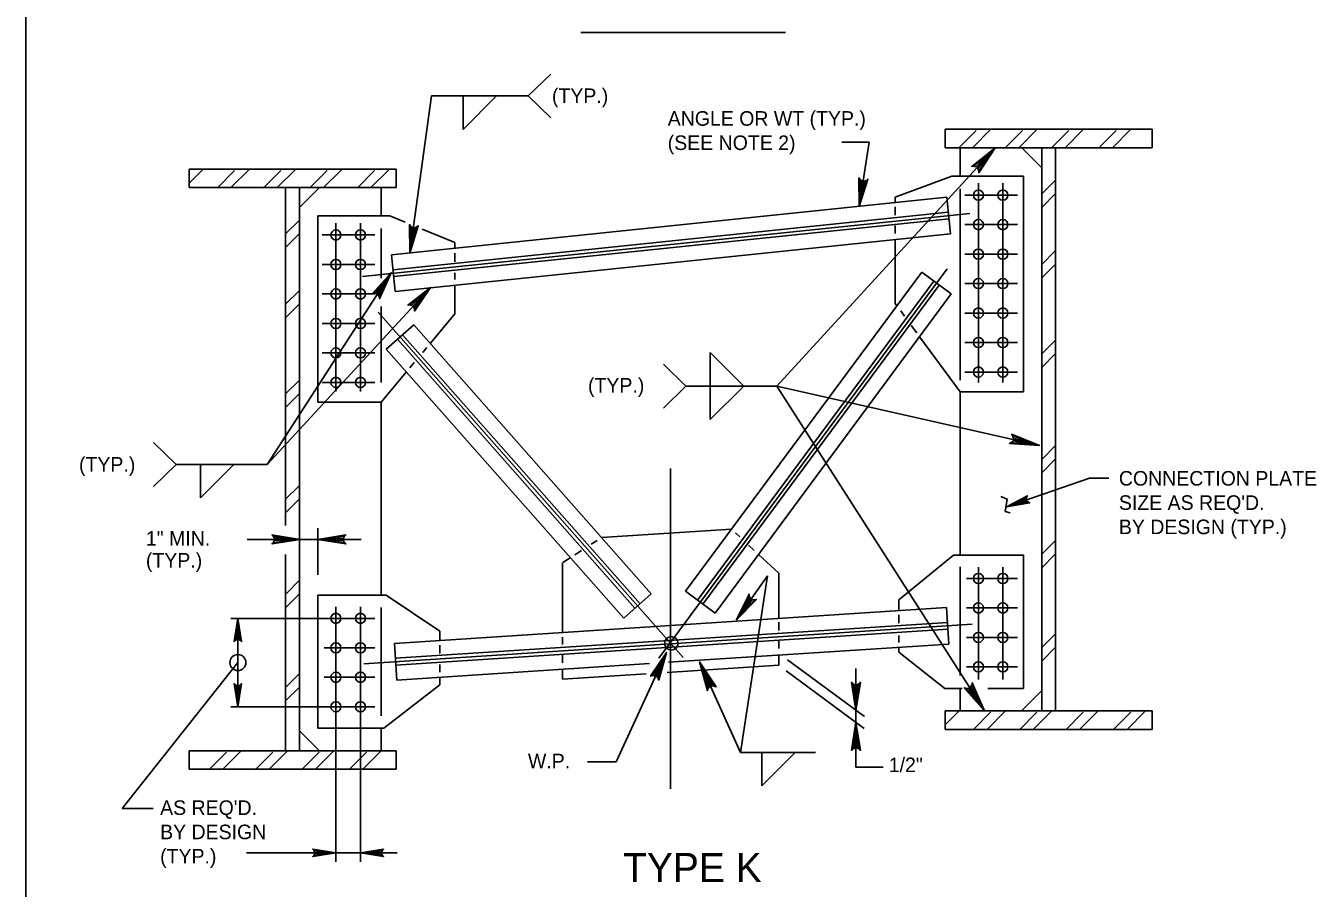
# Model space of a CAD drawing. Extents: x 634656 to 641360, y 298715 to 301183.
# Drawn here: x 638256.4 to 638522.1, y 300148.9 to 300326.5 of the extents above; entities that cross this region are included whole.
import ezdxf

# ---------------------------------------------------------------- set-up
doc = ezdxf.new("R2010")
doc.units = 0
doc.layers.add('1', color=7, linetype='Continuous')
doc.layers.add('2', color=7, linetype='Continuous')

msp = doc.modelspace()

# ---------------------------------------------------------------- linework, layer by layer
at = {"layer": '1'}
for p, q in [((638335.51, 300279.7), (638339.92, 300312.05)), ((638339.92, 300312.05), (638359.85, 300312.05)), ((638488.27, 300305.19), (638445.68, 300305.19)), ((638445.68, 300301.39), (638445.68, 300305.19)), ((638452.04, 300304.93), (638448.42, 300301.3)), ((638455.08, 300305.19), (638451.29, 300301.39)), ((638461.57, 300304.93), (638457.95, 300301.3)), ((638464.62, 300305.19), (638460.82, 300301.39)), ((638471.11, 300304.93), (638467.49, 300301.3)), ((638474.15, 300305.19), (638470.35, 300301.39)), ((638480.86, 300304.93), (638477.24, 300301.3)), ((638483.91, 300305.19), (638480.11, 300301.39)), ((638488.27, 300301.39), (638488.27, 300305.19)), ((638411.04, 300252.29), (638456, 300301.38)), ((638430.05, 300302.55), (638427.99, 300289.31)), ((638488.27, 300301.39), (638445.68, 300301.39)), ((638448.76, 300295.53), (638448.76, 300301.39)), ((638465.55, 300297.28), (638461.44, 300301.39)), ((638465.55, 300185.39), (638465.55, 300301.39)), ((638468.4, 300185.39), (638468.4, 300301.39)), ((638332.64, 300296.98), (638290.04, 300296.98)), ((638290.04, 300293.18), (638290.04, 300296.98)), ((638292.92, 300296.98), (638290.04, 300294.1)), ((638299.41, 300296.72), (638295.79, 300293.09)), ((638302.45, 300296.98), (638298.66, 300293.18)), ((638308.94, 300296.72), (638305.32, 300293.09)), ((638311.99, 300296.98), (638308.19, 300293.18)), ((638318.47, 300296.72), (638314.86, 300293.09)), ((638321.52, 300296.98), (638317.72, 300293.18)), ((638328.23, 300296.72), (638324.61, 300293.09)), ((638331.28, 300296.98), (638327.48, 300293.18)), ((638332.64, 300293.18), (638332.64, 300296.98)), ((638435.4, 300291.22), (638447.05, 300295.53)), ((638447.05, 300295.53), (638461.79, 300295.53)), ((638452.52, 300253.03), (638452.52, 300294.06)), ((638457.56, 300253.03), (638457.56, 300294.06)), ((638461.79, 300251.1), (638461.79, 300295.53)), ((638468.4, 300294.71), (638465.55, 300291.86)), ((638332.64, 300293.18), (638290.04, 300293.18)), ((638309.92, 300223.58), (638309.92, 300293.18)), ((638312.77, 300289.07), (638316.88, 300293.18)), ((638312.77, 300177.18), (638312.77, 300293.18)), ((638329.55, 300287.33), (638329.55, 300293.18)), ((638446.01, 300291.18), (638331.71, 300279.31)), ((638435.4, 300290.08), (638435.4, 300291.22)), ((638446.01, 300291.18), (638446.79, 300283.66)), ((638448.76, 300253.53), (638448.76, 300292.94)), ((638460.54, 300291.63), (638449.7, 300291.63)), ((638468.4, 300291.93), (638465.55, 300289.08)), ((638332.03, 300276.24), (638446.32, 300288.11)), ((638435.4, 300287.5), (638435.4, 300289.22)), ((638312.77, 300286.5), (638309.92, 300283.65)), ((638316.52, 300248.96), (638316.52, 300287.33)), ((638331.35, 300287.33), (638316.52, 300287.33)), ((638320.27, 300251.19), (638320.27, 300285.85)), ((638325.32, 300251.19), (638325.32, 300285.85)), ((638325.72, 300274.88), (638450.75, 300287.87)), ((638334.55, 300286.03), (638331.35, 300287.33)), ((638332.18, 300274.85), (638446.47, 300286.73)), ((638460.54, 300285.55), (638449.7, 300285.55)), ((638312.77, 300283.72), (638309.92, 300280.87)), ((638328.3, 300283.42), (638317.46, 300283.42)), ((638329.55, 300274.5), (638329.55, 300284.73)), ((638446.79, 300283.66), (638332.49, 300271.78)), ((638344.77, 300281.9), (638338.05, 300284.62)), ((638435.4, 300283.75), (638435.4, 300285.39)), ((638344.77, 300280.66), (638344.77, 300281.9)), ((638435.4, 300269.31), (638435.4, 300282.48)), ((638468.4, 300280.21), (638465.55, 300277.36)), ((638331.71, 300279.31), (638332.49, 300271.78)), ((638344.77, 300277.86), (638344.77, 300279.66)), ((638460.54, 300279.48), (638449.7, 300279.48)), ((638306.11, 300236.14), (638331.64, 300275.64)), ((638328.3, 300277.34), (638317.46, 300277.34)), ((638344.77, 300274.22), (638344.77, 300275.6)), ((638446.07, 300276.44), (638386.71, 300196.23)), ((638440.87, 300275.77), (638392.22, 300210.04)), ((638440.87, 300275.77), (638446.94, 300271.27)), ((638468.4, 300277.43), (638465.55, 300274.58)), ((638306.11, 300236.14), (638339.71, 300272.61)), ((638344.77, 300267.16), (638344.77, 300273.06)), ((638443.34, 300273.93), (638394.7, 300208.2)), ((638444.47, 300273.1), (638395.82, 300207.37)), ((638460.54, 300273.41), (638449.7, 300273.41)), ((638312.77, 300272), (638309.92, 300269.15)), ((638328.3, 300271.27), (638317.46, 300271.27)), ((638446.94, 300271.27), (638398.3, 300205.54)), ((638312.77, 300269.22), (638309.92, 300266.37)), ((638328.97, 300267.51), (638391.75, 300196.43)), ((638329.55, 300253.03), (638329.55, 300268.7)), ((638344.77, 300267.16), (638339.74, 300261.14)), ((638435.4, 300269.31), (638435.74, 300268.84)), ((638436.52, 300267.78), (638437.3, 300266.71)), ((638460.54, 300267.34), (638449.7, 300267.34)), ((638328.3, 300265.2), (638317.46, 300265.2)), ((638336.28, 300264.89), (638330.61, 300259.88)), ((638336.28, 300264.89), (638385.19, 300209.51)), ((638438.71, 300264.8), (638439.84, 300263.25)), ((638332.92, 300261.93), (638381.83, 300206.54)), ((638333.97, 300262.85), (638382.88, 300207.46)), ((638440.47, 300262.4), (638448.76, 300251.1)), ((638468.4, 300261.76), (638465.55, 300258.91)), ((638328.3, 300259.13), (638317.46, 300259.13)), ((638330.61, 300259.88), (638379.52, 300204.5)), ((638338.97, 300260.22), (638338.15, 300259.24)), ((638460.54, 300261.27), (638449.7, 300261.27)), ((638468.4, 300258.98), (638465.55, 300256.13)), ((638336.39, 300257.14), (638335.51, 300256.08)), ((638312.77, 300253.55), (638309.92, 300250.7)), ((638334.73, 300255.15), (638329.55, 300248.96)), ((638460.54, 300255.19), (638449.7, 300255.19)), ((638328.3, 300253.06), (638317.46, 300253.06)), ((638411.04, 300252.29), (638392.31, 300252.29)), ((638411.04, 300252.29), (638453.73, 300185.54)), ((638411.04, 300252.29), (638465.08, 300240.05)), ((638448.76, 300251.1), (638461.79, 300251.1)), ((638448.76, 300217.44), (638448.76, 300251.1)), ((638312.77, 300250.77), (638309.92, 300247.92)), ((638329.55, 300248.96), (638316.52, 300248.96)), ((638329.55, 300209.24), (638329.55, 300248.96)), ((638468.4, 300240.06), (638465.55, 300237.21)), ((638306.11, 300236.14), (638287.37, 300236.14)), ((638389.16, 300235.32), (638389.16, 300169.33)), ((638468.4, 300237.29), (638465.55, 300234.43)), ((638475.38, 300233.3), (638458.33, 300227.46)), ((638312.77, 300231.85), (638309.92, 300229)), ((638312.77, 300229.08), (638309.92, 300226.22)), ((638316.52, 300213.45), (638316.52, 300223.04)), ((638401.7, 300222.84), (638374.95, 300221.1)), ((638402.55, 300222.04), (638403.39, 300221.25)), ((638374.02, 300220.49), (638372.81, 300219.71)), ((638405.2, 300219.56), (638406.38, 300218.46)), ((638468.34, 300220.44), (638465.49, 300217.59)), ((638309.92, 300177.18), (638309.92, 300217.59)), ((638368.48, 300216.91), (638366.95, 300215.93)), ((638370.81, 300218.42), (638369.42, 300217.52)), ((638407.26, 300217.63), (638411.42, 300213.74)), ((638436.11, 300208.26), (638447.37, 300217.44)), ((638461.79, 300217.44), (638447.37, 300217.44)), ((638461.79, 300217.44), (638461.79, 300190.04)), ((638468.34, 300217.66), (638465.49, 300214.81)), ((638366.9, 300215.89), (638366.9, 300201.65)), ((638411.42, 300213.74), (638411.42, 300204.54)), ((638448.76, 300192.69), (638448.76, 300215.06)), ((638452.52, 300191.84), (638452.52, 300215.01)), ((638457.56, 300191.84), (638457.56, 300215.01)), ((638312.71, 300212.23), (638309.86, 300209.38)), ((638409.11, 300213.2), (638402.7, 300204.17)), ((638409.11, 300213.2), (638403.58, 300176.83)), ((638460.55, 300212.67), (638450.09, 300212.67)), ((638312.71, 300209.45), (638309.86, 300206.6)), ((638316.52, 300209.24), (638316.52, 300181.83)), ((638330.61, 300209.24), (638316.52, 300209.24)), ((638330.61, 300209.24), (638341.68, 300201.85)), ((638385.19, 300209.51), (638379.52, 300204.5)), ((638392.22, 300210.04), (638398.3, 300205.54)), ((638320.27, 300154.3), (638320.27, 300206.8)), ((638325.32, 300154.3), (638325.32, 300206.8)), ((638329.55, 300184.35), (638329.55, 300206.71)), ((638445.93, 300206.71), (638332.3, 300199.31)), ((638436.11, 300208.26), (638436.11, 300206.07)), ((638445.93, 300206.71), (638446.42, 300199.17)), ((638460.55, 300206.6), (638450.09, 300206.6)), ((638328.31, 300204.46), (638298.64, 300204.46)), ((638300.09, 300186.25), (638300.09, 300204.46)), ((638325.98, 300195.11), (638451.24, 300203.27)), ((638332.5, 300196.23), (638446.13, 300203.63)), ((638411.42, 300203.68), (638411.42, 300201.96)), ((638436.11, 300205.16), (638436.11, 300203.45)), ((638332.59, 300194.84), (638446.22, 300202.24)), ((638341.68, 300201.85), (638341.68, 300199.92)), ((638366.9, 300200.56), (638366.9, 300199.08)), ((638436.11, 300200.91), (638436.11, 300199.51)), ((638460.55, 300200.53), (638450.09, 300200.53)), ((638468.4, 300201.29), (638465.55, 300198.44)), ((638328.31, 300198.39), (638317.85, 300198.39)), ((638332.3, 300199.31), (638332.79, 300191.76)), ((638341.68, 300197.24), (638341.68, 300198.96)), ((638446.42, 300199.17), (638388.74, 300195.41)), ((638411.42, 300200.01), (638411.42, 300198.23)), ((638436.11, 300198.49), (638436.11, 300197.46)), ((638468.4, 300198.51), (638465.55, 300195.66)), ((638300.09, 300195.35), (638276.24, 300165.29)), ((638384.82, 300195.15), (638332.79, 300191.76)), ((638366.9, 300196.89), (638366.9, 300195.33)), ((638388.31, 300197.44), (638377.97, 300174.89)), ((638403.58, 300176.83), (638395.1, 300195.5)), ((638411.42, 300196.89), (638411.42, 300194.84)), ((638429.06, 300184.21), (638413.24, 300195.89)), ((638436.11, 300197.46), (638445.62, 300190.04)), ((638312.77, 300193.08), (638309.92, 300190.23)), ((638341.68, 300193.38), (638341.68, 300194.98)), ((638366.9, 300193.99), (638366.9, 300191.94)), ((638384.13, 300193.06), (638366.9, 300191.94)), ((638411.42, 300194.84), (638388.44, 300193.34)), ((638429.03, 300181.8), (638412.97, 300193.65)), ((638427.32, 300185.49), (638427.32, 300194.15)), ((638460.55, 300194.46), (638450.09, 300194.46)), ((638312.77, 300190.3), (638309.92, 300187.45)), ((638328.31, 300192.32), (638317.85, 300192.32)), ((638330.13, 300181.83), (638341.68, 300190.75)), ((638341.68, 300192.34), (638341.68, 300190.75)), ((638445.62, 300190.04), (638449.19, 300190.04)), ((638448.76, 300185.39), (638448.76, 300190.04)), ((638454.49, 300190.04), (638461.79, 300190.04)), ((638461.4, 300185.43), (638465.51, 300189.54)), ((638328.31, 300186.25), (638298.64, 300186.25)), ((638427.32, 300183.06), (638427.32, 300185.49)), ((638488.27, 300185.39), (638445.68, 300185.39)), ((638445.68, 300181.59), (638445.68, 300185.39)), ((638448.56, 300185.39), (638445.68, 300182.51)), ((638455.04, 300185.12), (638451.43, 300181.5)), ((638485.15, 300185.39), (638452.81, 300185.39)), ((638458.09, 300185.39), (638454.29, 300181.59)), ((638464.58, 300185.12), (638460.96, 300181.5)), ((638467.62, 300185.39), (638463.82, 300181.59)), ((638474.11, 300185.12), (638470.49, 300181.5)), ((638477.15, 300185.39), (638473.35, 300181.59)), ((638483.87, 300185.12), (638480.25, 300181.5)), ((638486.91, 300185.39), (638483.11, 300181.59)), ((638488.27, 300181.59), (638488.27, 300185.39)), ((638330.13, 300181.83), (638316.52, 300181.83)), ((638329.55, 300177.18), (638329.55, 300181.83)), ((638427.32, 300173.81), (638427.32, 300183.06)), ((638312.77, 300181.29), (638316.88, 300177.18)), ((638488.27, 300181.59), (638445.68, 300181.59)), ((638332.64, 300177.18), (638290.04, 300177.18)), ((638290.04, 300173.38), (638290.04, 300177.18)), ((638297.74, 300176.91), (638294.12, 300173.29)), ((638327.84, 300177.18), (638295.51, 300177.18)), ((638300.79, 300177.18), (638296.99, 300173.38)), ((638307.27, 300176.91), (638303.66, 300173.29)), ((638310.32, 300177.18), (638306.52, 300173.38)), ((638316.81, 300176.91), (638313.19, 300173.29)), ((638319.85, 300177.18), (638316.05, 300173.38)), ((638326.57, 300176.91), (638322.95, 300173.29)), ((638329.61, 300177.18), (638325.81, 300173.38)), ((638332.64, 300173.38), (638332.64, 300177.18)), ((638403.58, 300176.83), (638418.98, 300176.83)), ((638372.08, 300174.89), (638377.97, 300174.89)), ((638332.64, 300173.38), (638290.04, 300173.38)), ((638432.92, 300173.81), (638427.32, 300173.81)), ((638282.62, 300165.29), (638276.24, 300165.29)), ((638320.27, 300156.15), (638301.87, 300156.15)), ((638325.32, 300156.15), (638320.27, 300156.15)), ((638332.88, 300156.15), (638325.32, 300156.15))]:
    msp.add_line(p, q, dxfattribs=at)
for points in [[(638451.54, 300297.6), (638452, 300297.48), (638456, 300301.38), (638451.54, 300297.6), (638451.16, 300297.55), (638456, 300301.38), (638452.43, 300297.08), (638452.6, 300296.65), (638456, 300301.38), (638452.6, 300296.23), (638452.6, 300296.65)], [(638429.5, 300294.65), (638429.07, 300294.51), (638427.99, 300289.31), (638429.5, 300294.65), (638429.78, 300294.9), (638427.99, 300289.31), (638428.52, 300294.59), (638428.16, 300294.84), (638427.99, 300289.31), (638427.94, 300295.17), (638428.16, 300294.84)], [(638336.94, 300285.07), (638336.52, 300284.92), (638335.51, 300279.7), (638336.94, 300285.07), (638337.22, 300285.31), (638335.51, 300279.7), (638335.96, 300284.99), (638335.6, 300285.23), (638335.51, 300279.7), (638335.38, 300285.56), (638335.6, 300285.23)], [(638328.07, 300271.39), (638328.52, 300271.35), (638331.64, 300275.64), (638328.07, 300271.39), (638327.71, 300271.28), (638331.64, 300275.64), (638328.98, 300271.05), (638329.21, 300270.67), (638331.64, 300275.64), (638329.27, 300270.28), (638329.21, 300270.67)], [(638335.47, 300269.03), (638335.9, 300268.91), (638339.71, 300272.61), (638335.47, 300269.03), (638335.1, 300268.99), (638339.71, 300272.61), (638336.31, 300268.54), (638336.47, 300268.13), (638339.71, 300272.61), (638336.47, 300267.73), (638336.47, 300268.13)], [(638459.58, 300242.04), (638459.7, 300241.59), (638465.08, 300240.05), (638459.58, 300242.04), (638459.35, 300242.36), (638465.08, 300240.05), (638459.58, 300241.02), (638459.29, 300240.66), (638465.08, 300240.05), (638458.92, 300240.46), (638459.29, 300240.66)], [(638462.81, 300228.39), (638462.54, 300228.65), (638458.33, 300227.46), (638462.81, 300228.39), (638463.09, 300228.28), (638458.33, 300227.46), (638462.39, 300229.08), (638462.44, 300229.44), (638458.33, 300227.46), (638462.6, 300229.72), (638462.44, 300229.44)], [(638457.16, 300229.53), (638458.42, 300229.04), (638458.03, 300226.49), (638459.06, 300226.22)], [(638307.37, 300221.42), (638307.58, 300221.02), (638312.88, 300220.73), (638307.37, 300221.42), (638307.09, 300221.66), (638312.88, 300220.73), (638307.58, 300220.47), (638307.39, 300220.07), (638312.88, 300220.73), (638307.09, 300219.81), (638307.39, 300220.07)], [(638322.03, 300220.04), (638321.83, 300220.44), (638316.52, 300220.73), (638322.03, 300220.04), (638322.32, 300219.8), (638316.52, 300220.73), (638321.82, 300220.99), (638322.02, 300221.39), (638316.52, 300220.73), (638322.32, 300221.65), (638322.02, 300221.39)], [(638406.47, 300208.28), (638406.02, 300208.34), (638402.7, 300204.17), (638406.47, 300208.28), (638406.83, 300208.37), (638402.7, 300204.17), (638405.57, 300208.66), (638405.36, 300209.05), (638402.7, 300204.17), (638405.31, 300209.45), (638405.36, 300209.05)], [(638299.52, 300199.92), (638299.85, 300200.09), (638300.09, 300204.46), (638299.52, 300199.92), (638299.32, 300199.69), (638300.09, 300204.46), (638300.31, 300200.09), (638300.64, 300199.93), (638300.09, 300204.46), (638300.85, 300199.69), (638300.64, 300199.93)], [(638385.37, 300192.7), (638385.82, 300192.72), (638388.31, 300197.44), (638385.37, 300192.7), (638385.03, 300192.54), (638388.31, 300197.44), (638386.33, 300192.49), (638386.61, 300192.15), (638388.31, 300197.44), (638386.72, 300191.76), (638386.61, 300192.15)], [(638396.84, 300189.92), (638397.13, 300190.29), (638395.1, 300195.5), (638396.84, 300189.92), (638396.73, 300189.54), (638395.1, 300195.5), (638397.66, 300190.53), (638398.12, 300190.52), (638395.1, 300195.5), (638398.51, 300190.35), (638398.12, 300190.52)], [(638300.66, 300190.79), (638300.34, 300190.62), (638300.09, 300186.25), (638300.66, 300190.79), (638300.86, 300191.02), (638300.09, 300186.25), (638299.88, 300190.61), (638299.55, 300190.77), (638300.09, 300186.25), (638299.34, 300191.02), (638299.55, 300190.77)], [(638428.01, 300191.01), (638427.61, 300190.81), (638427.32, 300185.49), (638428.01, 300191.01), (638428.25, 300191.29), (638427.32, 300185.49), (638427.06, 300190.8), (638426.66, 300191), (638427.32, 300185.49), (638426.4, 300191.29), (638426.66, 300191)], [(638451.22, 300190.82), (638450.98, 300190.41), (638453.73, 300185.54), (638451.22, 300190.82), (638451.27, 300191.2), (638453.73, 300185.54), (638450.49, 300190.09), (638450.03, 300190.04), (638453.73, 300185.54), (638449.63, 300190.15), (638450.03, 300190.04)], [(638426.63, 300177.54), (638427.03, 300177.74), (638427.32, 300183.06), (638426.63, 300177.54), (638426.39, 300177.26), (638427.32, 300183.06), (638427.58, 300177.75), (638427.98, 300177.56), (638427.32, 300183.06), (638428.24, 300177.26), (638427.98, 300177.56)], [(638315.73, 300156.72), (638315.9, 300156.39), (638320.27, 300156.15), (638315.73, 300156.72), (638315.5, 300156.92), (638320.27, 300156.15), (638315.91, 300155.93), (638315.75, 300155.61), (638320.27, 300156.15), (638315.5, 300155.39), (638315.75, 300155.61)], [(638329.86, 300155.58), (638329.69, 300155.91), (638325.32, 300156.15), (638329.86, 300155.58), (638330.09, 300155.38), (638325.32, 300156.15), (638329.69, 300156.36), (638329.85, 300156.69), (638325.32, 300156.15), (638330.09, 300156.91), (638329.85, 300156.69)]]:
    msp.add_lwpolyline(points, dxfattribs=at)
for centre, radius in [((638452.52, 300291.63), 1.04), ((638457.56, 300291.63), 1.04), ((638452.52, 300285.55), 1.04), ((638457.56, 300285.55), 1.04), ((638320.27, 300283.42), 1.04), ((638325.32, 300283.42), 1.04), ((638452.52, 300279.48), 1.04), ((638457.56, 300279.48), 1.04), ((638320.27, 300277.34), 1.04), ((638325.32, 300277.34), 1.04), ((638320.27, 300271.27), 1.04), ((638325.32, 300271.27), 1.04), ((638452.52, 300273.41), 1.04), ((638457.56, 300273.41), 1.04), ((638452.52, 300267.34), 1.04), ((638457.56, 300267.34), 1.04), ((638320.27, 300265.2), 1.04), ((638325.32, 300265.2), 1.04), ((638452.52, 300261.27), 1.04), ((638457.56, 300261.27), 1.04), ((638320.27, 300259.13), 1.04), ((638325.32, 300259.13), 1.04), ((638452.52, 300255.19), 1.04), ((638457.56, 300255.19), 1.04), ((638320.27, 300253.06), 1.04), ((638325.32, 300253.06), 1.04), ((638452.52, 300212.67), 1.04), ((638457.56, 300212.67), 1.04), ((638452.52, 300206.6), 1.04), ((638457.56, 300206.6), 1.04), ((638320.27, 300204.46), 1.04), ((638325.32, 300204.46), 1.04), ((638389.31, 300199.31), 1.38), ((638452.52, 300200.53), 1.04), ((638457.56, 300200.53), 1.04), ((638320.27, 300198.39), 1.04), ((638325.32, 300198.39), 1.04), ((638300.09, 300195.35), 1.65), ((638452.52, 300194.46), 1.04), ((638457.56, 300194.46), 1.04), ((638320.27, 300192.32), 1.04), ((638325.32, 300192.32), 1.04), ((638320.27, 300186.25), 1.04), ((638325.32, 300186.25), 1.04)]:
    msp.add_circle(centre, radius, dxfattribs=at)
at = {"layer": '2'}
for p, q in [((638256.43, 299927.99), (638256.43, 300491.99)), ((638370.67, 300325.11), (638412.81, 300325.11)), ((638346.45, 300312.05), (638346.45, 300305.16)), ((638346.45, 300305.16), (638353.34, 300312.05)), ((638430.05, 300302.55), (638424.38, 300302.55)), ((638397.32, 300252.29), (638397.32, 300259.18)), ((638397.32, 300259.18), (638404.21, 300252.29)), ((638397.32, 300252.29), (638397.32, 300245.41)), ((638397.32, 300245.41), (638404.21, 300252.29)), ((638292.39, 300236.14), (638292.39, 300229.25)), ((638292.39, 300229.25), (638299.28, 300236.14)), ((638479.35, 300233.3), (638475.38, 300233.3)), ((638312.88, 300220.73), (638302, 300220.73)), ((638316.52, 300220.73), (638312.88, 300220.73)), ((638325.46, 300220.73), (638316.52, 300220.73)), ((638407.95, 300176.83), (638407.95, 300169.94)), ((638407.95, 300169.94), (638414.83, 300176.83))]:
    msp.add_line(p, q, dxfattribs=at)
for points in [[(638364.48, 300316.56), (638359.85, 300312.05), (638364.48, 300307.54)], [(638387.68, 300256.81), (638392.31, 300252.29), (638387.68, 300247.78)], [(638282.74, 300240.65), (638287.37, 300236.14), (638282.74, 300231.63)]]:
    msp.add_lwpolyline(points, dxfattribs=at)

# ---------------------------------------------------------------- texts
at = {"layer": '1'}
for s, height, p in [('CONNECTION PLATE', 2.9999, (638481.44, 300231.8)), ("SIZE AS REQ'D.", 2.9999, (638481.44, 300226.8)), ('BY DESIGN (TYP.)', 2.9999, (638481.44, 300221.8)), ('1" MIN.', 3, (638281.15, 300219.43)), ('(TYP.)', 3, (638281.15, 300214.93)), ('W.P.', 3, (638359.79, 300173.57)), ("AS REQ'D.", 3, (638284.08, 300163.97)), ('BY DESIGN', 3, (638284.08, 300158.97)), ('(TYP.)', 3, (638284.08, 300153.97))]:
    msp.add_text(s, height=height, dxfattribs=at).set_placement(p)
at = {"layer": '2'}
for s, height, p in [('(TYP.)', 3, (638364.73, 300310.6)), ('ANGLE OR WT (TYP.)', 2.9999, (638388.57, 300305.92)), ('(SEE NOTE 2)', 2.9999, (638388.57, 300300.92)), ('(TYP.)', 3, (638372.16, 300250.97)), ('(TYP.)', 3, (638267.38, 300234.67)), ('1/2"', 3, (638434.07, 300172.78)), ('TYPE K', 6, (638379.37, 300150.14))]:
    msp.add_text(s, height=height, dxfattribs=at).set_placement(p)

doc.saveas('drawing.dxf')
